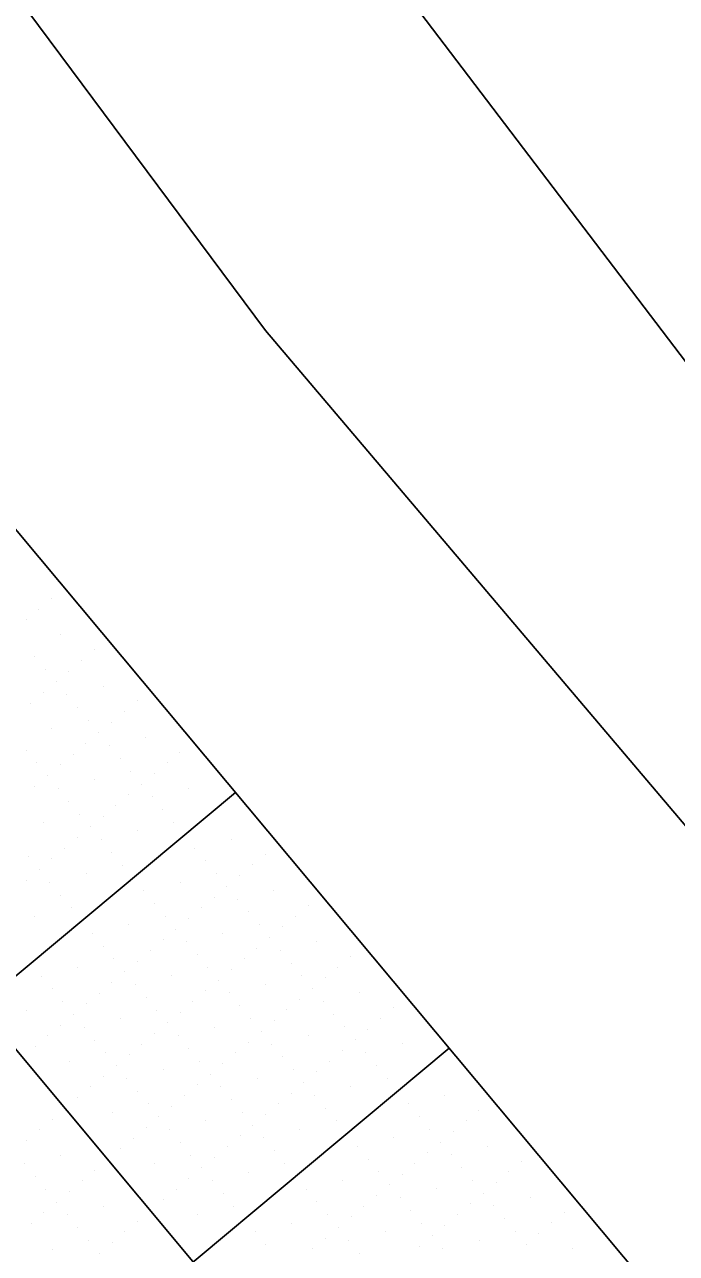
# Model space of a CAD drawing. Extents: x 2042995 to 2043795, y 305365 to 306249.
# Drawn here: x 2043258.8 to 2043297.9, y 305944.1 to 306017.8 of the extents above; entities that cross this region are included whole.
import ezdxf

# ---------------------------------------------------------------- set-up
doc = ezdxf.new("R2010")
doc.units = 0
for name, color, linetype in [('BR_BORDER LINES', 7, 'Continuous'), ('BR_CONCRETE', 7, 'Continuous'), ('BR_GRID DOTS', 7, 'Continuous'), ('BR_GRID LINES', 7, 'Continuous'), ('BR_GROUND LINES', 7, 'Continuous'), ('RD_EV_JW', 7, 'Continuous')]:
    doc.layers.add(name, color=color, linetype=linetype)

msp = doc.modelspace()

# ---------------------------------------------------------------- linework, layer by layer
at = {"layer": 'BR_BORDER LINES'}
msp.add_line((2043183.839, 306076.621), (2043615.462, 305559.826), dxfattribs=at)
at = {"layer": 'BR_CONCRETE'}
msp.add_spline([(2043139.109, 306017.548), (2043148.199, 306007.16), (2043160.233, 305993.368), (2043172.245, 305979.557), (2043184.234, 305965.727), (2043196.201, 305951.879), (2043208.145, 305938.012), (2043220.067, 305924.126), (2043231.966, 305910.221), (2043243.843, 305896.297), (2043255.698, 305882.355), (2043267.529, 305868.394), (2043279.339, 305854.414), (2043291.126, 305840.415), (2043302.89, 305826.398), (2043314.632, 305812.361), (2043326.352, 305798.306), (2043338.049, 305784.233), (2043349.724, 305770.14), (2043361.376, 305756.029), (2043373.005, 305741.899), (2043384.613, 305727.75), (2043396.197, 305713.582), (2043407.76, 305699.396), (2043419.299, 305685.191), (2043430.817, 305670.967), (2043442.311, 305656.724), (2043453.784, 305642.463), (2043465.234, 305628.182), (2043476.661, 305613.883), (2043488.066, 305599.566), (2043499.448, 305585.229), (2043510.808, 305570.874), (2043522.146, 305556.5), (2043533.461, 305542.107), (2043544.753, 305527.695), (2043547.219, 305524.543)], degree=3, dxfattribs=at)
at = {"layer": 'BR_GRID DOTS'}
for p, q in [((2043260.422, 305983.366), (2043260.422, 305983.366)), ((2043259.655, 305982.725), (2043259.655, 305982.725)), ((2043258.887, 305982.084), (2043258.887, 305982.084)), ((2043260.937, 305981.19), (2043260.937, 305981.19)), ((2043262.986, 305980.296), (2043262.986, 305980.296)), ((2043259.402, 305979.908), (2043259.402, 305979.908)), ((2043262.219, 305979.655), (2043262.219, 305979.655)), ((2043260.043, 305979.141), (2043260.043, 305979.141)), ((2043261.451, 305979.014), (2043261.451, 305979.014)), ((2043260.684, 305978.373), (2043260.684, 305978.373)), ((2043263.501, 305978.12), (2043263.501, 305978.12)), ((2043259.916, 305977.732), (2043259.916, 305977.732)), ((2043261.325, 305977.606), (2043261.325, 305977.606)), ((2043265.55, 305977.226), (2043265.55, 305977.226)), ((2043259.149, 305977.091), (2043259.149, 305977.091)), ((2043261.966, 305976.838), (2043261.966, 305976.838)), ((2043264.783, 305976.585), (2043264.783, 305976.585)), ((2043262.607, 305976.071), (2043262.607, 305976.071)), ((2043264.015, 305975.944), (2043264.015, 305975.944)), ((2043260.431, 305975.556), (2043260.431, 305975.556)), ((2043263.248, 305975.303), (2043263.248, 305975.303)), ((2043266.065, 305975.05), (2043266.065, 305975.05)), ((2043258.896, 305974.274), (2043258.896, 305974.274)), ((2043262.48, 305974.662), (2043262.48, 305974.662)), ((2043263.889, 305974.536), (2043263.889, 305974.536)), ((2043259.537, 305973.507), (2043259.537, 305973.507)), ((2043261.713, 305974.021), (2043261.713, 305974.021)), ((2043264.53, 305973.768), (2043264.53, 305973.768)), ((2043267.347, 305973.515), (2043267.347, 305973.515)), ((2043268.114, 305974.156), (2043268.114, 305974.156)), ((2043260.178, 305972.739), (2043260.178, 305972.739)), ((2043260.945, 305973.38), (2043260.945, 305973.38)), ((2043265.171, 305973.001), (2043265.171, 305973.001)), ((2043266.579, 305972.874), (2043266.579, 305972.874)), ((2043259.41, 305972.098), (2043259.41, 305972.098)), ((2043260.819, 305971.971), (2043260.819, 305971.971)), ((2043262.995, 305972.486), (2043262.995, 305972.486)), ((2043265.812, 305972.233), (2043265.812, 305972.233)), ((2043268.629, 305971.98), (2043268.629, 305971.98)), ((2043265.044, 305971.592), (2043265.044, 305971.592)), ((2043266.453, 305971.465), (2043266.453, 305971.465)), ((2043261.46, 305971.204), (2043261.46, 305971.204)), ((2043264.277, 305970.951), (2043264.277, 305970.951)), ((2043267.094, 305970.698), (2043267.094, 305970.698)), ((2043259.925, 305969.922), (2043259.925, 305969.922)), ((2043262.101, 305970.436), (2043262.101, 305970.436)), ((2043263.509, 305970.31), (2043263.509, 305970.31)), ((2043267.735, 305969.93), (2043267.735, 305969.93)), ((2043261.974, 305969.028), (2043261.974, 305969.028)), ((2043262.742, 305969.669), (2043262.742, 305969.669)), ((2043265.559, 305969.416), (2043265.559, 305969.416)), ((2043261.207, 305968.387), (2043261.207, 305968.387)), ((2043263.383, 305968.901), (2043263.383, 305968.901)), ((2043269.017, 305968.395), (2043269.017, 305968.395)), ((2043271.193, 305968.91), (2043271.193, 305968.91)), ((2043259.031, 305967.872), (2043259.031, 305967.872)), ((2043260.439, 305967.746), (2043260.439, 305967.746)), ((2043264.024, 305968.134), (2043264.024, 305968.134)), ((2043269.658, 305967.628), (2043269.658, 305967.628)), ((2043273.243, 305968.016), (2043273.243, 305968.016)), ((2043259.672, 305967.105), (2043259.672, 305967.105)), ((2043262.489, 305966.852), (2043262.489, 305966.852)), ((2043264.665, 305967.366), (2043264.665, 305967.366)), ((2043270.299, 305966.86), (2043270.299, 305966.86)), ((2043272.475, 305967.375), (2043272.475, 305967.375)), ((2043258.904, 305966.464), (2043258.904, 305966.464)), ((2043260.313, 305966.337), (2043260.313, 305966.337)), ((2043268.123, 305966.346), (2043268.123, 305966.346)), ((2043270.94, 305966.093), (2043270.94, 305966.093)), ((2043271.708, 305966.734), (2043271.708, 305966.734)), ((2043260.954, 305965.57), (2043260.954, 305965.57)), ((2043265.947, 305965.831), (2043265.947, 305965.831)), ((2043270.173, 305965.452), (2043270.173, 305965.452)), ((2043271.581, 305965.325), (2043271.581, 305965.325)), ((2043273.757, 305965.84), (2043273.757, 305965.84)), ((2043261.595, 305964.802), (2043261.595, 305964.802)), ((2043266.588, 305965.064), (2043266.588, 305965.064)), ((2043269.405, 305964.811), (2043269.405, 305964.811)), ((2043275.807, 305964.946), (2043275.807, 305964.946)), ((2043259.419, 305964.288), (2043259.419, 305964.288)), ((2043267.229, 305964.296), (2043267.229, 305964.296)), ((2043268.637, 305964.17), (2043268.637, 305964.17)), ((2043272.222, 305964.558), (2043272.222, 305964.558)), ((2043275.039, 305964.305), (2043275.039, 305964.305)), ((2043262.877, 305963.267), (2043262.877, 305963.267)), ((2043265.053, 305963.782), (2043265.053, 305963.782)), ((2043267.87, 305963.529), (2043267.87, 305963.529)), ((2043270.687, 305963.276), (2043270.687, 305963.276)), ((2043272.863, 305963.79), (2043272.863, 305963.79)), ((2043274.272, 305963.664), (2043274.272, 305963.664)), ((2043263.518, 305962.5), (2043263.518, 305962.5)), ((2043267.102, 305962.888), (2043267.102, 305962.888)), ((2043268.511, 305962.761), (2043268.511, 305962.761)), ((2043272.737, 305962.382), (2043272.737, 305962.382)), ((2043273.504, 305963.023), (2043273.504, 305963.023)), ((2043276.321, 305962.77), (2043276.321, 305962.77)), ((2043264.159, 305961.732), (2043264.159, 305961.732)), ((2043266.335, 305962.247), (2043266.335, 305962.247)), ((2043269.152, 305961.994), (2043269.152, 305961.994)), ((2043271.969, 305961.741), (2043271.969, 305961.741)), ((2043274.145, 305962.255), (2043274.145, 305962.255)), ((2043278.371, 305961.876), (2043278.371, 305961.876)), ((2043261.983, 305961.218), (2043261.983, 305961.218)), ((2043264.8, 305960.965), (2043264.8, 305960.965)), ((2043265.567, 305961.606), (2043265.567, 305961.606)), ((2043269.793, 305961.226), (2043269.793, 305961.226)), ((2043271.202, 305961.1), (2043271.202, 305961.1)), ((2043274.786, 305961.488), (2043274.786, 305961.488)), ((2043277.603, 305961.235), (2043277.603, 305961.235)), ((2043259.807, 305960.703), (2043259.807, 305960.703)), ((2043264.032, 305960.324), (2043264.032, 305960.324)), ((2043265.441, 305960.197), (2043265.441, 305960.197)), ((2043267.617, 305960.712), (2043267.617, 305960.712)), ((2043270.434, 305960.459), (2043270.434, 305960.459)), ((2043273.251, 305960.206), (2043273.251, 305960.206)), ((2043275.427, 305960.72), (2043275.427, 305960.72)), ((2043276.836, 305960.594), (2043276.836, 305960.594)), ((2043260.448, 305959.936), (2043260.448, 305959.936)), ((2043263.265, 305959.683), (2043263.265, 305959.683)), ((2043266.082, 305959.43), (2043266.082, 305959.43)), ((2043269.667, 305959.818), (2043269.667, 305959.818)), ((2043271.075, 305959.691), (2043271.075, 305959.691)), ((2043276.068, 305959.953), (2043276.068, 305959.953)), ((2043278.885, 305959.7), (2043278.885, 305959.7)), ((2043261.089, 305959.168), (2043261.089, 305959.168)), ((2043262.497, 305959.042), (2043262.497, 305959.042)), ((2043268.899, 305959.177), (2043268.899, 305959.177)), ((2043271.716, 305958.924), (2043271.716, 305958.924)), ((2043275.301, 305959.312), (2043275.301, 305959.312)), ((2043276.709, 305959.185), (2043276.709, 305959.185)), ((2043280.935, 305958.806), (2043280.935, 305958.806)), ((2043258.913, 305958.654), (2043258.913, 305958.654)), ((2043261.73, 305958.401), (2043261.73, 305958.401)), ((2043264.547, 305958.148), (2043264.547, 305958.148)), ((2043266.723, 305958.662), (2043266.723, 305958.662)), ((2043268.131, 305958.536), (2043268.131, 305958.536)), ((2043272.357, 305958.156), (2043272.357, 305958.156)), ((2043273.766, 305958.03), (2043273.766, 305958.03)), ((2043274.533, 305958.671), (2043274.533, 305958.671)), ((2043277.35, 305958.418), (2043277.35, 305958.418)), ((2043280.167, 305958.165), (2043280.167, 305958.165)), ((2043260.962, 305957.76), (2043260.962, 305957.76)), ((2043262.371, 305957.633), (2043262.371, 305957.633)), ((2043266.596, 305957.254), (2043266.596, 305957.254)), ((2043267.364, 305957.895), (2043267.364, 305957.895)), ((2043270.181, 305957.642), (2043270.181, 305957.642)), ((2043272.998, 305957.389), (2043272.998, 305957.389)), ((2043277.991, 305957.65), (2043277.991, 305957.65)), ((2043279.4, 305957.524), (2043279.4, 305957.524)), ((2043259.427, 305956.477), (2043259.427, 305956.477)), ((2043260.195, 305957.119), (2043260.195, 305957.119)), ((2043263.012, 305956.866), (2043263.012, 305956.866)), ((2043265.829, 305956.613), (2043265.829, 305956.613)), ((2043268.005, 305957.127), (2043268.005, 305957.127)), ((2043272.231, 305956.748), (2043272.231, 305956.748)), ((2043273.639, 305956.621), (2043273.639, 305956.621)), ((2043275.815, 305957.136), (2043275.815, 305957.136)), ((2043278.632, 305956.883), (2043278.632, 305956.883)), ((2043281.449, 305956.63), (2043281.449, 305956.63)), ((2043263.653, 305956.098), (2043263.653, 305956.098)), ((2043265.061, 305955.972), (2043265.061, 305955.972)), ((2043268.646, 305956.36), (2043268.646, 305956.36)), ((2043271.463, 305956.107), (2043271.463, 305956.107)), ((2043274.28, 305955.854), (2043274.28, 305955.854)), ((2043277.865, 305956.242), (2043277.865, 305956.242)), ((2043279.273, 305956.115), (2043279.273, 305956.115)), ((2043261.477, 305955.583), (2043261.477, 305955.583)), ((2043264.294, 305955.33), (2043264.294, 305955.33)), ((2043267.111, 305955.077), (2043267.111, 305955.077)), ((2043269.287, 305955.592), (2043269.287, 305955.592)), ((2043270.696, 305955.466), (2043270.696, 305955.466)), ((2043274.921, 305955.086), (2043274.921, 305955.086)), ((2043277.097, 305955.601), (2043277.097, 305955.601)), ((2043279.914, 305955.348), (2043279.914, 305955.348)), ((2043263.526, 305954.689), (2043263.526, 305954.689)), ((2043264.935, 305954.563), (2043264.935, 305954.563)), ((2043269.928, 305954.825), (2043269.928, 305954.825)), ((2043272.745, 305954.572), (2043272.745, 305954.572)), ((2043275.562, 305954.319), (2043275.562, 305954.319)), ((2043276.33, 305954.96), (2043276.33, 305954.96)), ((2043280.555, 305954.58), (2043280.555, 305954.58)), ((2043262.759, 305954.048), (2043262.759, 305954.048)), ((2043265.576, 305953.795), (2043265.576, 305953.795)), ((2043268.393, 305953.542), (2043268.393, 305953.542)), ((2043269.161, 305954.183), (2043269.161, 305954.183)), ((2043270.569, 305954.057), (2043270.569, 305954.057)), ((2043274.795, 305953.678), (2043274.795, 305953.678)), ((2043276.203, 305953.551), (2043276.203, 305953.551)), ((2043278.379, 305954.066), (2043278.379, 305954.066)), ((2043284.014, 305953.56), (2043284.014, 305953.56)), ((2043261.991, 305953.407), (2043261.991, 305953.407)), ((2043266.217, 305953.028), (2043266.217, 305953.028)), ((2043267.626, 305952.901), (2043267.626, 305952.901)), ((2043271.21, 305953.289), (2043271.21, 305953.289)), ((2043274.027, 305953.036), (2043274.027, 305953.036)), ((2043276.844, 305952.783), (2043276.844, 305952.783)), ((2043281.837, 305953.045), (2043281.837, 305953.045)), ((2043260.456, 305952.125), (2043260.456, 305952.125)), ((2043261.224, 305952.766), (2043261.224, 305952.766)), ((2043264.041, 305952.513), (2043264.041, 305952.513)), ((2043266.858, 305952.26), (2043266.858, 305952.26)), ((2043271.851, 305952.522), (2043271.851, 305952.522)), ((2043273.26, 305952.395), (2043273.26, 305952.395)), ((2043282.478, 305952.278), (2043282.478, 305952.278)), ((2043286.063, 305952.666), (2043286.063, 305952.666)), ((2043259.689, 305951.484), (2043259.689, 305951.484)), ((2043266.09, 305951.619), (2043266.09, 305951.619)), ((2043267.499, 305951.493), (2043267.499, 305951.493)), ((2043269.675, 305952.007), (2043269.675, 305952.007)), ((2043272.492, 305951.754), (2043272.492, 305951.754)), ((2043275.309, 305951.501), (2043275.309, 305951.501)), ((2043277.485, 305952.016), (2043277.485, 305952.016)), ((2043283.12, 305951.51), (2043283.12, 305951.51)), ((2043284.528, 305951.384), (2043284.528, 305951.384)), ((2043285.296, 305952.025), (2043285.296, 305952.025)), ((2043258.921, 305950.843), (2043258.921, 305950.843)), ((2043265.323, 305950.978), (2043265.323, 305950.978)), ((2043268.14, 305950.725), (2043268.14, 305950.725)), ((2043271.725, 305951.113), (2043271.725, 305951.113)), ((2043273.133, 305950.987), (2043273.133, 305950.987)), ((2043280.943, 305950.995), (2043280.943, 305950.995)), ((2043283.761, 305950.742), (2043283.761, 305950.742)), ((2043260.971, 305949.949), (2043260.971, 305949.949)), ((2043264.555, 305950.337), (2043264.555, 305950.337)), ((2043268.781, 305949.958), (2043268.781, 305949.958)), ((2043270.19, 305949.831), (2043270.19, 305949.831)), ((2043270.957, 305950.472), (2043270.957, 305950.472)), ((2043273.774, 305950.219), (2043273.774, 305950.219)), ((2043278.767, 305950.481), (2043278.767, 305950.481)), ((2043282.993, 305950.101), (2043282.993, 305950.101)), ((2043284.402, 305949.975), (2043284.402, 305949.975)), ((2043286.578, 305950.489), (2043286.578, 305950.489)), ((2043258.795, 305949.435), (2043258.795, 305949.435)), ((2043263.788, 305949.696), (2043263.788, 305949.696)), ((2043266.605, 305949.443), (2043266.605, 305949.443)), ((2043269.422, 305949.19), (2043269.422, 305949.19)), ((2043274.415, 305949.452), (2043274.415, 305949.452)), ((2043279.408, 305949.713), (2043279.408, 305949.713)), ((2043282.225, 305949.46), (2043282.225, 305949.46)), ((2043285.043, 305949.207), (2043285.043, 305949.207)), ((2043288.627, 305949.595), (2043288.627, 305949.595)), ((2043259.436, 305948.667), (2043259.436, 305948.667)), ((2043262.253, 305948.414), (2043262.253, 305948.414)), ((2043263.02, 305949.055), (2043263.02, 305949.055)), ((2043268.655, 305948.549), (2043268.655, 305948.549)), ((2043270.063, 305948.423), (2043270.063, 305948.423)), ((2043272.239, 305948.937), (2043272.239, 305948.937)), ((2043277.873, 305948.431), (2043277.873, 305948.431)), ((2043280.049, 305948.946), (2043280.049, 305948.946)), ((2043281.458, 305948.819), (2043281.458, 305948.819)), ((2043285.684, 305948.44), (2043285.684, 305948.44)), ((2043287.86, 305948.954), (2043287.86, 305948.954)), ((2043260.077, 305947.9), (2043260.077, 305947.9)), ((2043261.485, 305947.773), (2043261.485, 305947.773)), ((2043267.887, 305947.908), (2043267.887, 305947.908)), ((2043270.704, 305947.655), (2043270.704, 305947.655)), ((2043275.697, 305947.917), (2043275.697, 305947.917)), ((2043280.69, 305948.178), (2043280.69, 305948.178)), ((2043283.508, 305947.925), (2043283.508, 305947.925)), ((2043286.325, 305947.672), (2043286.325, 305947.672)), ((2043287.092, 305948.313), (2043287.092, 305948.313)), ((2043260.718, 305947.132), (2043260.718, 305947.132)), ((2043263.535, 305946.879), (2043263.535, 305946.879)), ((2043267.12, 305947.267), (2043267.12, 305947.267)), ((2043271.345, 305946.888), (2043271.345, 305946.888)), ((2043276.338, 305947.149), (2043276.338, 305947.149)), ((2043279.155, 305946.896), (2043279.155, 305946.896)), ((2043279.923, 305947.537), (2043279.923, 305947.537)), ((2043281.331, 305947.411), (2043281.331, 305947.411)), ((2043285.557, 305947.031), (2043285.557, 305947.031)), ((2043286.966, 305946.905), (2043286.966, 305946.905)), ((2043289.142, 305947.419), (2043289.142, 305947.419)), ((2043259.95, 305946.491), (2043259.95, 305946.491)), ((2043261.359, 305946.365), (2043261.359, 305946.365)), ((2043266.352, 305946.626), (2043266.352, 305946.626)), ((2043269.169, 305946.373), (2043269.169, 305946.373)), ((2043276.979, 305946.382), (2043276.979, 305946.382)), ((2043278.388, 305946.255), (2043278.388, 305946.255)), ((2043281.973, 305946.643), (2043281.973, 305946.643)), ((2043284.79, 305946.39), (2043284.79, 305946.39)), ((2043291.191, 305946.525), (2043291.191, 305946.525)), ((2043259.183, 305945.85), (2043259.183, 305945.85)), ((2043262, 305945.597), (2043262, 305945.597)), ((2043265.585, 305945.985), (2043265.585, 305945.985)), ((2043274.803, 305945.867), (2043274.803, 305945.867)), ((2043277.62, 305945.614), (2043277.62, 305945.614)), ((2043282.614, 305945.876), (2043282.614, 305945.876)), ((2043284.022, 305945.749), (2043284.022, 305945.749)), ((2043287.607, 305946.137), (2043287.607, 305946.137)), ((2043290.424, 305945.884), (2043290.424, 305945.884)), ((2043262.641, 305944.83), (2043262.641, 305944.83)), ((2043264.049, 305944.703), (2043264.049, 305944.703)), ((2043264.817, 305945.344), (2043264.817, 305945.344)), ((2043272.627, 305945.353), (2043272.627, 305945.353)), ((2043276.853, 305944.973), (2043276.853, 305944.973)), ((2043278.261, 305944.847), (2043278.261, 305944.847)), ((2043280.437, 305945.361), (2043280.437, 305945.361)), ((2043283.255, 305945.108), (2043283.255, 305945.108)), ((2043286.072, 305944.855), (2043286.072, 305944.855)), ((2043288.248, 305945.37), (2043288.248, 305945.37)), ((2043289.656, 305945.243), (2043289.656, 305945.243)), ((2043260.465, 305944.315), (2043260.465, 305944.315)), ((2043263.282, 305944.062), (2043263.282, 305944.062)), ((2043273.268, 305944.585), (2043273.268, 305944.585)), ((2043276.085, 305944.332), (2043276.085, 305944.332)), ((2043278.902, 305944.079), (2043278.902, 305944.079)), ((2043282.487, 305944.467), (2043282.487, 305944.467)), ((2043283.896, 305944.341), (2043283.896, 305944.341)), ((2043288.889, 305944.602), (2043288.889, 305944.602)), ((2043291.706, 305944.349), (2043291.706, 305944.349))]:
    msp.add_line(p, q, dxfattribs=at)
at = {"layer": 'BR_GRID LINES'}
for p, q in [((2043168.489, 306063.801), (2043600.112, 305547.005)), ((2043271.446, 305971.727), (2043200.067, 305912.112)), ((2043284.267, 305956.377), (2043130.763, 305828.172))]:
    msp.add_line(p, q, dxfattribs=at)
at = {"layer": 'BR_GROUND LINES'}
for p, q in [((2043243.369, 306039.644), (2043273.256, 305999.459)), ((2043273.256, 305999.459), (2043305.588, 305961.317))]:
    msp.add_line(p, q, dxfattribs=at)
at = {"layer": 'RD_EV_JW'}
msp.add_line((2043217.256, 306104.53), (2043356.34, 305921.363), dxfattribs=at)

doc.saveas('drawing.dxf')
